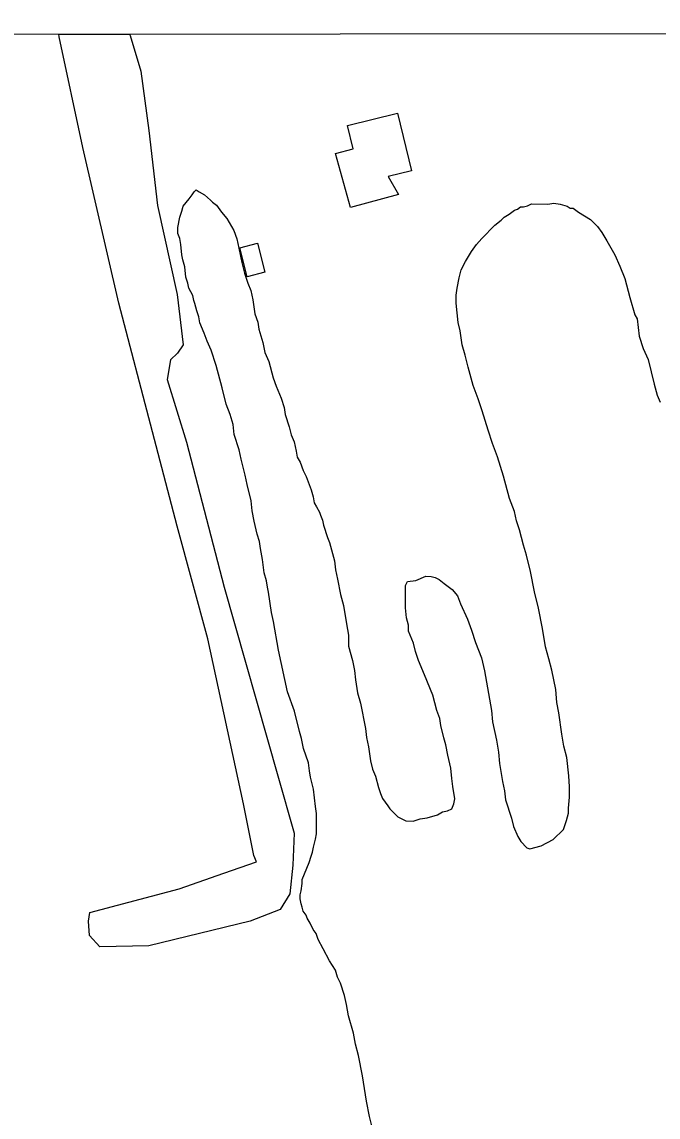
# Model space of a CAD drawing. Extents: x 3297772 to 3335630, y 634068 to 659439.
# Drawn here: x 3324122 to 3324613, y 656816 to 657663 of the extents above; entities that cross this region are included whole.
import ezdxf

# ---------------------------------------------------------------- set-up
doc = ezdxf.new("R2010")
doc.units = 0
for name, color, linetype in [('V-BLDG-OTLN', 7, 'Continuous'), ('V-GRID-FRAM', 7, 'Continuous'), ('V-SITE-VEGE', 7, 'Continuous')]:
    doc.layers.add(name, color=color, linetype=linetype)

msp = doc.modelspace()

# ---------------------------------------------------------------- linework, layer by layer
at = {"layer": 'V-BLDG-OTLN'}
for points in [[(3324412.37, 657529.37), (3324375.29, 657519.18), (3324363.73, 657561.13), (3324377.57, 657564.58), (3324373.16, 657582.75), (3324411.6, 657592.12), (3324422.39, 657547.57), (3324404.52, 657543.15)], [(3324295.69, 657465.7), (3324289.87, 657488.08), (3324303.53, 657491.64), (3324309.36, 657469.25)]]:
    msp.add_lwpolyline(points, close=True, dxfattribs=at)
at = {"layer": 'V-GRID-FRAM'}
msp.add_lwpolyline([(3301870.22, 657630.6), (3333425.54, 657662.73), (3333451.99, 639478.67), (3301880.8, 639446.53), (3301870.22, 657630.6)], dxfattribs=at)
at = {"layer": 'V-SITE-VEGE'}
for p, q in [((3324150.08, 657653.29), (3324204.84, 657653.34)), ((3324150.33, 657651.15), (3324150.08, 657653.29)), ((3324168.69, 657565.6), (3324150.33, 657651.15)), ((3324204.84, 657653.34), (3324205.24, 657652.17)), ((3324205.24, 657652.17), (3324213.4, 657624.7)), ((3324213.4, 657624.7), (3324219.55, 657578.8)), ((3324219.55, 657578.8), (3324226.45, 657520.73)), ((3324196.52, 657445.28), (3324168.69, 657565.6)), ((3324253.15, 657529), (3324254.72, 657531.35)), ((3324254.72, 657531.35), (3324256.3, 657532.92)), ((3324256.3, 657532.92), (3324258.65, 657531.34)), ((3324258.65, 657531.34), (3324262.56, 657528.97)), ((3324246.06, 657520.39), (3324250.78, 657525.87)), ((3324250.78, 657525.87), (3324253.15, 657529)), ((3324262.56, 657528.97), (3324267.26, 657525.04)), ((3324267.26, 657525.04), (3324268.83, 657523.46)), ((3324268.83, 657523.46), (3324271.96, 657521.1)), ((3324527.83, 657521.97), (3324532.54, 657522.74)), ((3324532.54, 657522.74), (3324537.25, 657521.94)), ((3324226.45, 657520.73), (3324241.56, 657452.07)), ((3324243.68, 657511.76), (3324245.26, 657516.47)), ((3324245.26, 657516.47), (3324246.06, 657520.39)), ((3324271.96, 657521.1), (3324275.87, 657515.6)), ((3324275.87, 657515.6), (3324279.78, 657510.88)), ((3324494.05, 657511.86), (3324497.98, 657514.2)), ((3324497.98, 657514.2), (3324501.92, 657517.33)), ((3324501.92, 657517.33), (3324504.27, 657518.11)), ((3324504.27, 657518.11), (3324506.63, 657519.67)), ((3324506.63, 657519.67), (3324508.98, 657519.67)), ((3324508.98, 657519.67), (3324512.12, 657520.45)), ((3324512.12, 657520.45), (3324515.27, 657522)), ((3324515.27, 657522), (3324527.83, 657521.97)), ((3324537.25, 657521.94), (3324542.73, 657520.36)), ((3324542.73, 657520.36), (3324545.08, 657518.78)), ((3324545.08, 657518.78), (3324547.44, 657518.78)), ((3324547.44, 657518.78), (3324551.35, 657515.63)), ((3324551.35, 657515.63), (3324560.76, 657510.1)), ((3324242.09, 657503.92), (3324243.68, 657511.76)), ((3324279.78, 657510.88), (3324285.25, 657501.44)), ((3324486.97, 657505.6), (3324491.69, 657509.51)), ((3324491.69, 657509.51), (3324494.05, 657511.86)), ((3324560.76, 657510.1), (3324566.24, 657504.59)), ((3324242.08, 657499.21), (3324242.09, 657503.92)), ((3324243.64, 657495.28), (3324242.08, 657499.21)), ((3324285.25, 657501.44), (3324287.59, 657495.16)), ((3324476.74, 657495.42), (3324486.97, 657505.6)), ((3324566.24, 657504.59), (3324569.36, 657499.88)), ((3324569.36, 657499.88), (3324573.27, 657493.59)), ((3324244.41, 657490.57), (3324243.64, 657495.28)), ((3324245.17, 657482.72), (3324244.41, 657490.57)), ((3324287.59, 657495.16), (3324289.21, 657487.88)), ((3324468.86, 657485.24), (3324472.8, 657490.73)), ((3324472.8, 657490.73), (3324476.74, 657495.42)), ((3324573.27, 657493.59), (3324579.52, 657482.58)), ((3324245.94, 657478.79), (3324245.17, 657482.72)), ((3324289.21, 657487.88), (3324291.37, 657476.82)), ((3324464.13, 657477.41), (3324468.86, 657485.24)), ((3324579.52, 657482.58), (3324583.42, 657473.94)), ((3324247.5, 657473.29), (3324245.94, 657478.79)), ((3324248.26, 657465.44), (3324247.5, 657473.29)), ((3324291.37, 657476.82), (3324293.53, 657468.59)), ((3324460.97, 657471.14), (3324464.13, 657477.41)), ((3324583.42, 657473.94), (3324587.32, 657464.51)), ((3324249.82, 657460.73), (3324248.26, 657465.44)), ((3324293.53, 657468.59), (3324296.08, 657460.74)), ((3324457.8, 657457.02), (3324459.39, 657464.86)), ((3324459.39, 657464.86), (3324460.97, 657471.14)), ((3324587.32, 657464.51), (3324591.2, 657449.59)), ((3324250.59, 657456.8), (3324249.82, 657460.73)), ((3324253.72, 657451.3), (3324250.59, 657456.8)), ((3324296.08, 657460.74), (3324298.46, 657455.1)), ((3324298.46, 657455.1), (3324300.02, 657448.03)), ((3324457, 657451.53), (3324457.8, 657457.02)), ((3324241.56, 657452.07), (3324246.16, 657413.23)), ((3324254.49, 657447.37), (3324253.72, 657451.3)), ((3324255.27, 657445.02), (3324254.49, 657447.37)), ((3324300.02, 657448.03), (3324301.56, 657437.04)), ((3324456.98, 657445.25), (3324457, 657451.53)), ((3324591.2, 657449.59), (3324595.09, 657436.23)), ((3324222.52, 657345.99), (3324196.52, 657445.28)), ((3324256.82, 657439.52), (3324255.27, 657445.02)), ((3324258.38, 657434.8), (3324256.82, 657439.52)), ((3324458.51, 657430.33), (3324456.98, 657445.25)), ((3324259.16, 657430.09), (3324258.38, 657434.8)), ((3324262.27, 657422.23), (3324259.16, 657430.09)), ((3324301.56, 657437.04), (3324303.89, 657430.75)), ((3324303.89, 657430.75), (3324304.66, 657425.26)), ((3324460.06, 657424.05), (3324458.51, 657430.33)), ((3324595.09, 657436.23), (3324596.65, 657433.09)), ((3324596.65, 657433.09), (3324598.19, 657419.74)), ((3324264.61, 657415.95), (3324262.27, 657422.23)), ((3324304.66, 657425.26), (3324307.77, 657415.05)), ((3324461.6, 657413.06), (3324460.06, 657424.05)), ((3324246.16, 657413.23), (3324241.83, 657406.57)), ((3324267.73, 657408.88), (3324264.61, 657415.95)), ((3324307.77, 657415.05), (3324309.32, 657407.19)), ((3324463.93, 657405.2), (3324461.6, 657413.06)), ((3324598.19, 657419.74), (3324601.3, 657410.32)), ((3324241.83, 657406.57), (3324236.32, 657401.49)), ((3324271.62, 657397.09), (3324267.73, 657408.88)), ((3324309.32, 657407.19), (3324312.44, 657400.12)), ((3324466.26, 657395.78), (3324463.93, 657405.2)), ((3324601.3, 657410.32), (3324605.2, 657401.67)), ((3324236.32, 657401.49), (3324233.92, 657386.2)), ((3324276.28, 657379.81), (3324271.62, 657397.09)), ((3324312.44, 657400.12), (3324315.55, 657387.56)), ((3324470.15, 657381.64), (3324466.26, 657395.78)), ((3324605.2, 657401.67), (3324609.85, 657382.82)), ((3324315.55, 657387.56), (3324317.88, 657381.27)), ((3324233.92, 657386.2), (3324248.7, 657337.92)), ((3324279.39, 657367.25), (3324276.28, 657379.81)), ((3324317.88, 657381.27), (3324321.78, 657371.84)), ((3324474.04, 657371.42), (3324470.15, 657381.64)), ((3324609.85, 657382.82), (3324612.19, 657374.19)), ((3324321.78, 657371.84), (3324324.12, 657364.77)), ((3324477.16, 657362), (3324474.04, 657371.42)), ((3324612.19, 657374.19), (3324614.52, 657368.68)), ((3324282.5, 657359.39), (3324279.39, 657367.25)), ((3324324.12, 657364.77), (3324324.89, 657359.28)), ((3324481.83, 657347.07), (3324477.16, 657362)), ((3324284.84, 657351.54), (3324282.5, 657359.39)), ((3324324.89, 657359.28), (3324328, 657349.85)), ((3324241.54, 657273), (3324222.52, 657345.99)), ((3324285.6, 657343.69), (3324284.84, 657351.54)), ((3324328, 657349.85), (3324329.55, 657343.57)), ((3324484.94, 657336.86), (3324481.83, 657347.07)), ((3324248.7, 657337.92), (3324277.8, 657225.68)), ((3324289.49, 657331.9), (3324285.6, 657343.69)), ((3324329.55, 657343.57), (3324331.89, 657338.07)), ((3324331.89, 657338.07), (3324333.44, 657331)), ((3324488.83, 657326.65), (3324484.94, 657336.86)), ((3324291.04, 657324.83), (3324289.49, 657331.9)), ((3324333.44, 657331), (3324334.21, 657326.29)), ((3324294.15, 657312.27), (3324291.04, 657324.83)), ((3324334.21, 657326.29), (3324336.56, 657322.36)), ((3324336.56, 657322.36), (3324338.9, 657316.07)), ((3324493.5, 657311.72), (3324488.83, 657326.65)), ((3324295.7, 657305.2), (3324294.15, 657312.27)), ((3324338.9, 657316.07), (3324341.24, 657311.35)), ((3324341.24, 657311.35), (3324345.13, 657301.14)), ((3324498.16, 657294.44), (3324493.5, 657311.72)), ((3324298.8, 657292.63), (3324295.7, 657305.2)), ((3324345.13, 657301.14), (3324346.69, 657295.64)), ((3324346.69, 657295.64), (3324347.46, 657290.93)), ((3324502.06, 657284.23), (3324498.16, 657294.44)), ((3324299.57, 657284.78), (3324298.8, 657292.63)), ((3324347.46, 657290.93), (3324349.02, 657287.79)), ((3324349.02, 657287.79), (3324351.36, 657283.85)), ((3324301.11, 657276.93), (3324299.57, 657284.78)), ((3324351.36, 657283.85), (3324352.14, 657281.5)), ((3324352.14, 657281.5), (3324353.7, 657277.57)), ((3324353.7, 657277.57), (3324354.48, 657273.64)), ((3324503.61, 657277.16), (3324502.06, 657284.23)), ((3324505.94, 657270.09), (3324503.61, 657277.16)), ((3324265.22, 657185.87), (3324241.54, 657273)), ((3324303.44, 657266.72), (3324301.11, 657276.93)), ((3324354.48, 657273.64), (3324357.59, 657264.22)), ((3324509.05, 657258.31), (3324505.94, 657270.09)), ((3324305, 657261.22), (3324303.44, 657266.72)), ((3324305.77, 657255.72), (3324305, 657261.22)), ((3324357.59, 657264.22), (3324359.15, 657260.29)), ((3324359.15, 657260.29), (3324363.03, 657246.15)), ((3324307.31, 657247.09), (3324305.77, 657255.72)), ((3324511.39, 657250.45), (3324509.05, 657258.31)), ((3324308.85, 657236.88), (3324307.31, 657247.09)), ((3324363.03, 657246.15), (3324363.8, 657239.08)), ((3324514.49, 657237.89), (3324511.39, 657250.45)), ((3324310.41, 657230.6), (3324308.85, 657236.88)), ((3324363.8, 657239.08), (3324365.35, 657232.02)), ((3324517.59, 657222.18), (3324514.49, 657237.89)), ((3324311.18, 657225.89), (3324310.41, 657230.6)), ((3324365.35, 657232.02), (3324367.67, 657220.24)), ((3324417.88, 657209.9), (3324417.92, 657227.16)), ((3324417.92, 657227.16), (3324419.5, 657230.3)), ((3324419.5, 657230.3), (3324425.78, 657231.07)), ((3324425.78, 657231.07), (3324433.64, 657234.18)), ((3324433.64, 657234.18), (3324437.56, 657234.17)), ((3324437.56, 657234.17), (3324440.7, 657233.38)), ((3324440.7, 657233.38), (3324443.83, 657231.8)), ((3324443.83, 657231.8), (3324447.75, 657228.65)), ((3324447.75, 657228.65), (3324454.02, 657223.93)), ((3324277.8, 657225.68), (3324319.36, 657080.07)), ((3324311.95, 657221.96), (3324311.18, 657225.89)), ((3324314.27, 657206.26), (3324311.95, 657221.96)), ((3324367.67, 657220.24), (3324370, 657211.6)), ((3324454.02, 657223.93), (3324457.93, 657219.2)), ((3324457.93, 657219.2), (3324460.27, 657212.92)), ((3324520.69, 657209.61), (3324517.59, 657222.18)), ((3324370, 657211.6), (3324372.32, 657197.46)), ((3324418.64, 657202.05), (3324417.88, 657209.9)), ((3324460.27, 657212.92), (3324465.73, 657201.13)), ((3324523.79, 657193.91), (3324520.69, 657209.61)), ((3324315.81, 657199.19), (3324314.27, 657206.26)), ((3324420.19, 657196.55), (3324418.64, 657202.05)), ((3324465.73, 657201.13), (3324468.84, 657192.49)), ((3324319.68, 657177.2), (3324315.81, 657199.19)), ((3324372.32, 657197.46), (3324373.87, 657188.83)), ((3324420.18, 657191.84), (3324420.19, 657196.55)), ((3324468.84, 657192.49), (3324471.96, 657183.06)), ((3324526.1, 657179.77), (3324523.79, 657193.91)), ((3324292.72, 657058.34), (3324265.22, 657185.87)), ((3324373.87, 657188.83), (3324373.84, 657180.19)), ((3324424.08, 657182.41), (3324420.18, 657191.84)), ((3324326.65, 657145), (3324319.68, 657177.2)), ((3324373.84, 657180.19), (3324376.95, 657169.2)), ((3324425.63, 657176.13), (3324424.08, 657182.41)), ((3324427.97, 657169.06), (3324425.63, 657176.13)), ((3324471.96, 657183.06), (3324476.63, 657171.28)), ((3324528.43, 657170.35), (3324526.1, 657179.77)), ((3324376.95, 657169.2), (3324378.5, 657161.34)), ((3324432.65, 657158.06), (3324427.97, 657169.06)), ((3324476.63, 657171.28), (3324478.96, 657161.07)), ((3324530.76, 657161.71), (3324528.43, 657170.35)), ((3324378.5, 657161.34), (3324379.26, 657154.28)), ((3324478.96, 657161.07), (3324484.37, 657130.44)), ((3324533.86, 657146.79), (3324530.76, 657161.71)), ((3324379.26, 657154.28), (3324380.81, 657144.07)), ((3324438.88, 657142.34), (3324432.65, 657158.06)), ((3324332.11, 657130.08), (3324326.65, 657145)), ((3324380.81, 657144.07), (3324383.14, 657136.21)), ((3324441.99, 657130.56), (3324438.88, 657142.34)), ((3324534.62, 657136.58), (3324533.86, 657146.79)), ((3324383.14, 657136.21), (3324387.01, 657116.58)), ((3324536.17, 657128.73), (3324534.62, 657136.58)), ((3324335.99, 657114.37), (3324332.11, 657130.08)), ((3324444.33, 657124.28), (3324441.99, 657130.56)), ((3324484.37, 657130.44), (3324485.13, 657121.81)), ((3324538.48, 657112.24), (3324536.17, 657128.73)), ((3324387.01, 657116.58), (3324387.78, 657109.52)), ((3324445.1, 657118.78), (3324444.33, 657124.28)), ((3324447.42, 657109.35), (3324445.1, 657118.78)), ((3324485.13, 657121.81), (3324488.23, 657107.67)), ((3324337.54, 657108.87), (3324335.99, 657114.37)), ((3324339.09, 657101.02), (3324337.54, 657108.87)), ((3324387.78, 657109.52), (3324389.33, 657102.45)), ((3324448.98, 657103.85), (3324447.42, 657109.35)), ((3324540.02, 657102.82), (3324538.48, 657112.24)), ((3324342.98, 657090.02), (3324339.09, 657101.02)), ((3324389.33, 657102.45), (3324390.87, 657091.46)), ((3324450.53, 657096), (3324448.98, 657103.85)), ((3324488.23, 657107.67), (3324489.77, 657098.25)), ((3324542.35, 657094.18), (3324540.02, 657102.82)), ((3324390.87, 657091.46), (3324392.42, 657085.18)), ((3324452.85, 657085.79), (3324450.53, 657096)), ((3324489.77, 657098.25), (3324490.54, 657089.62)), ((3324543.88, 657080.05), (3324542.35, 657094.18)), ((3324343.75, 657083.74), (3324342.98, 657090.02)), ((3324344.52, 657079.03), (3324343.75, 657083.74)), ((3324392.42, 657085.18), (3324394.76, 657079.67)), ((3324453.62, 657077.94), (3324452.85, 657085.79)), ((3324490.54, 657089.62), (3324492.85, 657075.48)), ((3324319.36, 657080.07), (3324331.79, 657035.72)), ((3324346.85, 657069.6), (3324344.52, 657079.03)), ((3324394.76, 657079.67), (3324397.09, 657071.03)), ((3324454.39, 657071.66), (3324453.62, 657077.94)), ((3324492.85, 657075.48), (3324494.4, 657068.41)), ((3324544.64, 657071.41), (3324543.88, 657080.05)), ((3324348.39, 657056.26), (3324346.85, 657069.6)), ((3324397.09, 657071.03), (3324398.64, 657066.32)), ((3324398.64, 657066.32), (3324400.2, 657062.39)), ((3324455.93, 657062.24), (3324454.39, 657071.66)), ((3324494.4, 657068.41), (3324495.17, 657061.35)), ((3324544.62, 657063.56), (3324544.64, 657071.41)), ((3324300.84, 657018.31), (3324292.72, 657058.34)), ((3324400.2, 657062.39), (3324404.11, 657056.89)), ((3324453.55, 657054.4), (3324455.13, 657058.32)), ((3324455.13, 657058.32), (3324455.93, 657062.24)), ((3324495.17, 657061.35), (3324499.84, 657047.21)), ((3324543.81, 657054.93), (3324544.62, 657063.56)), ((3324349.15, 657050.76), (3324348.39, 657056.26)), ((3324349.11, 657035.06), (3324349.15, 657050.76)), ((3324404.11, 657056.89), (3324405.68, 657054.53)), ((3324405.68, 657054.53), (3324411.94, 657048.23)), ((3324434.7, 657047.39), (3324442.55, 657049.72)), ((3324442.55, 657049.72), (3324446.48, 657052.06)), ((3324446.48, 657052.06), (3324450.41, 657052.84)), ((3324450.41, 657052.84), (3324453.55, 657054.4)), ((3324542.21, 657045.52), (3324543.8, 657051.01)), ((3324543.8, 657051.01), (3324543.81, 657054.93)), ((3324411.94, 657048.23), (3324418.21, 657045.08)), ((3324418.21, 657045.08), (3324423.7, 657045.06)), ((3324423.7, 657045.06), (3324429.2, 657046.61)), ((3324429.2, 657046.61), (3324434.7, 657047.39)), ((3324499.84, 657047.21), (3324501.39, 657040.92)), ((3324501.39, 657040.92), (3324504.51, 657033.07)), ((3324539.84, 657038.46), (3324542.21, 657045.52)), ((3324331.79, 657035.72), (3324330.94, 657011.01)), ((3324348.32, 657031.14), (3324349.11, 657035.06)), ((3324504.51, 657033.07), (3324506.85, 657029.14)), ((3324531.97, 657030.64), (3324539.84, 657038.46)), ((3324345.94, 657020.94), (3324346.73, 657024.86)), ((3324346.73, 657024.86), (3324348.32, 657031.14)), ((3324506.85, 657029.14), (3324511.55, 657024.41)), ((3324511.55, 657024.41), (3324513.9, 657023.62)), ((3324513.9, 657023.62), (3324522.54, 657025.95)), ((3324522.54, 657025.95), (3324531.97, 657030.64)), ((3324302.79, 657013.6), (3324300.84, 657018.31)), ((3324343.56, 657013.1), (3324345.14, 657017.81)), ((3324345.14, 657017.81), (3324345.94, 657020.94)), ((3324277.67, 657004.65), (3324302.79, 657013.6)), ((3324330.94, 657011.01), (3324328.52, 656988.67)), ((3324338.03, 656999.77), (3324343.56, 657013.1)), ((3324243.12, 656992.59), (3324277.67, 657004.65)), ((3324338.02, 656996.63), (3324338.03, 656999.77)), ((3324174.04, 656974.34), (3324243.12, 656992.59)), ((3324336.43, 656988.01), (3324337.22, 656991.14)), ((3324337.22, 656991.14), (3324338.02, 656996.63)), ((3324328.52, 656988.67), (3324321.04, 656976.53)), ((3324336.42, 656984.86), (3324336.43, 656988.01)), ((3324337.19, 656980.94), (3324336.42, 656984.86)), ((3324337.97, 656978.58), (3324337.19, 656980.94)), ((3324173.17, 656967.52), (3324174.04, 656974.34)), ((3324321.04, 656976.53), (3324297.88, 656967.57)), ((3324338.75, 656975.44), (3324337.97, 656978.58)), ((3324341.09, 656972.3), (3324338.75, 656975.44)), ((3324173.92, 656956.54), (3324173.17, 656967.52)), ((3324297.88, 656967.57), (3324219.78, 656948.57)), ((3324341.87, 656969.94), (3324341.09, 656972.3)), ((3324344.21, 656966.01), (3324341.87, 656969.94)), ((3324346.56, 656961.29), (3324344.21, 656966.01)), ((3324181.74, 656947.89), (3324173.92, 656956.54)), ((3324348.9, 656958.15), (3324346.56, 656961.29)), ((3324350.46, 656953.43), (3324348.9, 656958.15)), ((3324219.78, 656948.57), (3324181.74, 656947.89)), ((3324354.36, 656946.36), (3324350.46, 656953.43)), ((3324359.05, 656936.93), (3324354.36, 656946.36)), ((3324363.74, 656929.85), (3324359.05, 656936.93)), ((3324365.29, 656924.35), (3324363.74, 656929.85)), ((3324367.63, 656919.64), (3324365.29, 656924.35)), ((3324370.75, 656910.21), (3324367.63, 656919.64)), ((3324372.3, 656903.14), (3324370.75, 656910.21)), ((3324373.85, 656894.5), (3324372.3, 656903.14)), ((3324377.73, 656881.15), (3324373.85, 656894.5)), ((3324379.28, 656872.52), (3324377.73, 656881.15)), ((3324381.61, 656863.87), (3324379.28, 656872.52)), ((3324384.7, 656848.17), (3324381.61, 656863.87)), ((3324387.79, 656828.54), (3324384.7, 656848.17)), ((3324390.11, 656816.76), (3324387.79, 656828.54)), ((3324392.44, 656807.33), (3324390.11, 656816.76))]:
    msp.add_line(p, q, dxfattribs=at)

doc.saveas('drawing.dxf')
